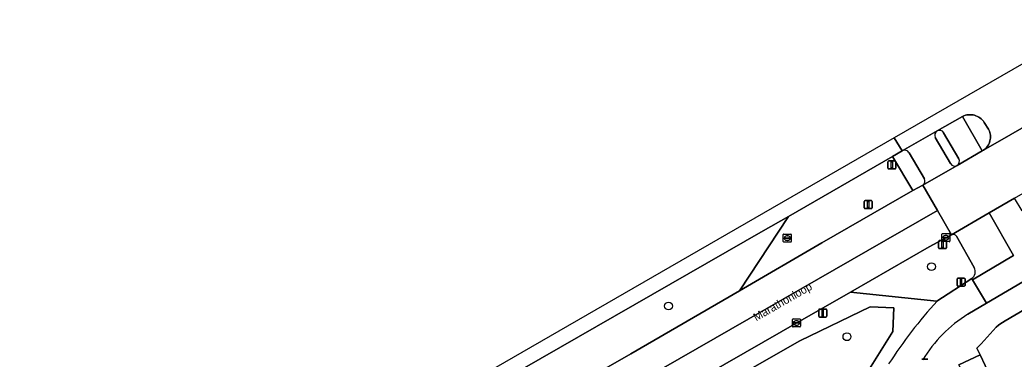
# Model space of a CAD drawing. Extents: x 158835 to 160077, y 386387 to 387778.
# Drawn here: x 159515.8 to 159640, y 387651.4 to 387693.8 of the extents above; entities that cross this region are included whole.
import ezdxf

# ---------------------------------------------------------------- set-up
doc = ezdxf.new("R2010")
doc.units = 0
for name, color, linetype in [('IMGEO_Berm_groen', 7, 'Continuous'), ('IMGEO_Boom', 7, 'Continuous'), ('IMGEO_Fietspad_gesloten', 7, 'Continuous'), ('IMGEO_Fietspad_open', 7, 'Continuous'), ('IMGEO_Gemengd_bos', 7, 'Continuous'), ('IMGEO_Groenvoorziening', 7, 'Continuous'), ('IMGEO_Kolk', 7, 'Continuous'), ('IMGEO_Lichtmast', 7, 'Continuous'), ('IMGEO_Openbare_ruimte_label', 7, 'Continuous'), ('IMGEO_Pand', 7, 'Continuous'), ('IMGEO_Rijbaan_lokaal_gesloten', 7, 'Continuous'), ('IMGEO_Rioolput', 7, 'Continuous'), ('IMGEO_Verkeersbordpaal', 7, 'Continuous'), ('IMGEO_Verkeerseiland_open', 7, 'Continuous'), ('IMGEO_Voetpad_open', 7, 'Continuous')]:
    doc.layers.add(name, color=color, linetype=linetype)

msp = doc.modelspace()

# ---------------------------------------------------------------- linework, layer by layer
at = {"layer": 'IMGEO_Berm_groen'}
for points in [[(159627.32, 387672.43), (159624.79, 387676.71), (159611.78, 387669.22), (159605.67, 387659.92), (159615.94, 387665.9)], [(159484.62, 387590.53), (159491.97, 387594.61), (159500, 387599.14), (159509.12, 387604.3), (159536.5, 387620.08), (159564.99, 387636.5), (159592.08, 387652.02), (159605.67, 387659.92), (159611.78, 387669.22), (159608.6, 387667.39), (159500, 387605.03), (159400.11, 387547.67), (159348.84, 387518.27), (159346.4, 387516.87), (159340.08, 387507.41), (159340.57, 387507.7), (159368.68, 387523.87), (159391.8, 387537.15), (159420.1, 387553.31), (159452.5, 387572.01)], [(159503.08, 387584.29), (159501.41, 387587.53), (159503.62, 387591.1), (159613.2, 387653.64), (159622, 387657.91), (159624.93, 387657.78), (159624.8, 387654.84), (159621.06, 387648.84), (159613.33, 387641.11), (159603.17, 387635.01), (159586.75, 387626.37)]]:
    msp.add_lwpolyline(points, close=True, dxfattribs=at)
for points in [[(159632.16, 387666.92), (159629.37, 387665.4), (159619.54, 387659.76), (159630.33, 387658.63), (159634.67, 387661.44)], [(159634.99, 387662.81), (159632.76, 387666.74)], [(159630.33, 387658.63), (159619.54, 387659.76), (159610.87, 387654.8), (159500, 387591.12), (159481.02, 387580.22), (159476.97, 387565.99), (159495.62, 387575.57)]]:
    msp.add_lwpolyline(points, dxfattribs=at)
for centre, radius, start, end in [((159632.35, 387666.48), 0.485, 32.4556, 113.9379), ((159634.03, 387662.31), 1.08, 305.9755, 27.446), ((159677.61, 387616.08), 63.61, 138.0096, 146.9546)]:
    msp.add_arc(centre, radius, start, end, dxfattribs=at)
at = {"layer": 'IMGEO_Boom'}
for centre in [(159629.64, 387662.93), (159596.8, 387658.01), (159619.08, 387654.17)]:
    msp.add_circle(centre, 0.489, dxfattribs=at)
at = {"layer": 'IMGEO_Fietspad_gesloten'}
for points in [[(159640.95, 387669.9), (159640.03, 387671.48), (159636.84, 387669.67), (159639.9, 387664.32), (159634.76, 387661.3), (159636.51, 387658.36), (159641.74, 387661.47)], [(159634.18, 387656.97), (159636.51, 387658.36), (159634.76, 387661.3), (159634.67, 387661.44), (159630.33, 387658.63)]]:
    msp.add_lwpolyline(points, dxfattribs=at)
for centre, radius, start, end in [((159677.61, 387616.08), 63.61, 138.0096, 146.9546), ((159643.06, 387642.53), 16.95, 121.574, 148.9213)]:
    msp.add_arc(centre, radius, start, end, dxfattribs=at)
at = {"layer": 'IMGEO_Fietspad_open'}
for points in [[(159632.84, 387675.58), (159635.99, 387677.4), (159633.5, 387681.7), (159630.35, 387679.89)], [(159631.16, 387679.68), (159633.05, 387676.41)]]:
    msp.add_lwpolyline(points, dxfattribs=at)
for centre, radius, start, end in [((159630.64, 387679.33), 0.634, 33.5717, 117.2379), ((159632.5, 387676.11), 0.628, 302.5938, 29.3659)]:
    msp.add_arc(centre, radius, start, end, dxfattribs=at)
at = {"layer": 'IMGEO_Gemengd_bos'}
msp.add_lwpolyline([(159586.75, 387626.37), (159603.17, 387635.01), (159613.33, 387641.11), (159621.06, 387648.84), (159624.8, 387654.84), (159624.93, 387657.78), (159622, 387657.91), (159613.2, 387653.64), (159503.62, 387591.1), (159501.41, 387587.53), (159503.08, 387584.29)], close=True, dxfattribs=at)
at = {"layer": 'IMGEO_Groenvoorziening'}
msp.add_lwpolyline([(159655.29, 387646.96), (159647.6, 387659.07), (159646.58, 387660.67), (159645.34, 387659.97), (159643.17, 387658.7), (159638.84, 387656.14), (159638.19, 387655.76), (159638, 387655.61), (159637.72, 387655.35), (159635.85, 387653.3), (159635.3, 387652.72), (159635.74, 387651.91), (159636.99, 387649.22)], dxfattribs=at)
at = {"layer": 'IMGEO_Kolk'}
for p, q in [((159630.94, 387666.13), (159630.94, 387666.98)), ((159631.01, 387667.06), (159631.87, 387667.06)), ((159631.2, 387666.55), (159631.2, 387666.56)), ((159631.24, 387666.6), (159631.64, 387666.6)), ((159631.43, 387666.84), (159631.45, 387666.84)), ((159631.68, 387666.56), (159631.68, 387666.55)), ((159631.94, 387666.98), (159631.94, 387666.13)), ((159631.87, 387666.06), (159631.01, 387666.06)), ((159631.63, 387666.51), (159631.24, 387666.51)), ((159631.45, 387666.28), (159631.42, 387666.28)), ((159612.28, 387655.47), (159612.28, 387656.32)), ((159612.35, 387656.39), (159613.2, 387656.39)), ((159613.2, 387655.39), (159612.35, 387655.39)), ((159612.53, 387655.89), (159612.53, 387655.9)), ((159612.97, 387655.85), (159612.57, 387655.85)), ((159612.58, 387655.94), (159612.97, 387655.94)), ((159612.76, 387656.17), (159612.79, 387656.17)), ((159612.79, 387655.61), (159612.76, 387655.61)), ((159613.02, 387655.9), (159613.02, 387655.89)), ((159613.28, 387656.32), (159613.28, 387655.47))]:
    msp.add_line(p, q, dxfattribs=at)
for points in [[(159630.94, 387666.13), (159630.94, 387666.98)], [(159631.01, 387667.06), (159631.87, 387667.06)], [(159631.94, 387666.98), (159631.94, 387666.13)], [(159631.87, 387666.06), (159631.01, 387666.06)], [(159612.28, 387655.47), (159612.28, 387656.32)], [(159612.35, 387656.39), (159613.2, 387656.39)], [(159613.2, 387655.39), (159612.35, 387655.39)], [(159613.28, 387656.32), (159613.28, 387655.47)]]:
    msp.add_lwpolyline(points, dxfattribs=at)
for centre, radius, start, end in [((159631.01, 387666.98), 0.0765, 91.552, 178.448), ((159631.01, 387666.98), 0.0765, 91.552, 178.448), ((159631.24, 387666.56), 0.0403, 85.8775, 175.7526), ((159631.23, 387666.55), 0.0366, 178.938, 274.7102), ((159631.64, 387666.56), 0.043, 264.8664, 352.4533), ((159631.64, 387666.56), 0.0386, 1.7309, 96.639), ((159631.86, 387666.98), 0.0765, 1.552, 88.448), ((159631.86, 387666.98), 0.0765, 1.552, 88.448), ((159631.01, 387666.13), 0.0765, 181.552, 268.448), ((159631.01, 387666.13), 0.0765, 181.552, 268.448), ((159631.86, 387666.13), 0.0765, 271.552, 358.448), ((159631.86, 387666.13), 0.0765, 271.552, 358.448), ((159612.35, 387656.32), 0.0765, 91.552, 178.448), ((159612.35, 387656.32), 0.0765, 91.552, 178.448), ((159612.35, 387655.47), 0.0765, 181.552, 268.448), ((159612.35, 387655.47), 0.0765, 181.552, 268.448), ((159612.57, 387655.9), 0.0403, 85.8775, 175.7526), ((159612.57, 387655.89), 0.0366, 178.938, 274.7102), ((159612.98, 387655.9), 0.0386, 1.7309, 96.639), ((159612.98, 387655.89), 0.043, 264.8664, 352.4533), ((159613.2, 387656.32), 0.0765, 1.552, 88.448), ((159613.2, 387656.32), 0.0765, 1.552, 88.448), ((159613.2, 387655.47), 0.0765, 271.552, 358.448), ((159613.2, 387655.47), 0.0765, 271.552, 358.448)]:
    msp.add_arc(centre, radius, start, end, dxfattribs=at)
for centre, major_axis, ratio, start_param, end_param in [((159631.43, 387666.56), (-0.387, 0.002), 0.722429, 4.712389, 7.853982), ((159631.45, 387666.56), (-0.39, 0.002), 0.717154, 1.570796, 4.712389), ((159612.76, 387655.89), (-0.387, 0.002), 0.722429, 4.712389, 7.853982), ((159612.79, 387655.89), (-0.39, 0.002), 0.717154, 1.570796, 4.712389)]:
    msp.add_ellipse(centre, major_axis=major_axis, ratio=ratio, start_param=start_param, end_param=end_param, dxfattribs=at)
at = {"layer": 'IMGEO_Lichtmast'}
for p, q in [((159630.51, 387665.29), (159630.51, 387666.09)), ((159630.51, 387666.09), (159630.51, 387665.29)), ((159630.61, 387666.19), (159631.4, 387666.19)), ((159631.4, 387666.19), (159630.61, 387666.19)), ((159631.5, 387666.09), (159631.5, 387665.29)), ((159631.5, 387665.29), (159631.5, 387666.09)), ((159631.4, 387665.19), (159630.61, 387665.19)), ((159630.61, 387665.19), (159631.4, 387665.19)), ((159615.56, 387656.73), (159615.56, 387657.53)), ((159615.56, 387657.53), (159615.56, 387656.73)), ((159615.66, 387657.63), (159616.45, 387657.63)), ((159616.45, 387657.63), (159615.66, 387657.63)), ((159616.45, 387656.63), (159615.66, 387656.63)), ((159615.66, 387656.63), (159616.45, 387656.63)), ((159616.55, 387657.53), (159616.55, 387656.73)), ((159616.55, 387656.73), (159616.55, 387657.53)), ((159628.42, 387651.37), (159629.2, 387651.37)), ((159629.2, 387651.37), (159628.42, 387651.37))]:
    msp.add_line(p, q, dxfattribs=at)
for points in [[(159630.93, 387666.06), (159631.08, 387666.06), (159631.08, 387665.31), (159630.93, 387665.31), (159630.93, 387666.06)], [(159615.98, 387657.5), (159616.13, 387657.5), (159616.13, 387656.75), (159615.98, 387656.75), (159615.98, 387657.5)]]:
    msp.add_lwpolyline(points, dxfattribs=at)
for centre, start, end in [((159630.61, 387666.09), 90, 180), ((159630.61, 387666.09), 90, 180), ((159631.4, 387666.09), 0, 90), ((159631.4, 387666.09), 360, 90), ((159630.61, 387665.29), 180, 270), ((159630.61, 387665.29), 180, 270), ((159631.4, 387665.29), 270, 0), ((159631.4, 387665.29), 270, 0), ((159615.66, 387657.53), 90, 180), ((159615.66, 387657.53), 90, 180), ((159615.66, 387656.73), 180, 270), ((159615.66, 387656.73), 180, 270), ((159616.45, 387657.53), 0, 90), ((159616.45, 387657.53), 360, 90), ((159616.45, 387656.73), 270, 0), ((159616.45, 387656.73), 270, 0)]:
    msp.add_arc(centre, 0.1, start, end, dxfattribs=at)
at = {"layer": 'IMGEO_Pand'}
msp.add_lwpolyline([(159633.05, 387650.67), (159633.21, 387650.32), (159634.29, 387647.98), (159636.99, 387649.22), (159635.74, 387651.91)], close=True, dxfattribs=at)
at = {"layer": 'IMGEO_Rijbaan_lokaal_gesloten'}
for points in [[(159660.67, 387683.33), (159663.59, 387685.02), (159667.63, 387687.39), (159668.05, 387687.66), (159666.33, 387690.64), (159664.52, 387693.78), (159660.23, 387691.31), (159657.08, 387689.52), (159656.93, 387689.43), (159636.14, 387677.5), (159635.99, 387677.4), (159632.84, 387675.58), (159628.55, 387673.12), (159630.4, 387669.95), (159632.16, 387666.92), (159636.84, 387669.67), (159640.03, 387671.48)], [(159319.55, 387502.47), (159320.02, 387501.66), (159323.46, 387503.65), (159324.69, 387504.42), (159346.4, 387516.87), (159348.84, 387518.27), (159400.11, 387547.67), (159500, 387605.03), (159608.6, 387667.39), (159611.78, 387669.22), (159624.79, 387676.71), (159626, 387677.42), (159624.96, 387679.03), (159492.49, 387602.63)], [(159451.09, 387563.01), (159453.8, 387564.57), (159459.34, 387567.77), (159481.02, 387580.22), (159500, 387591.12), (159610.87, 387654.8), (159619.54, 387659.76), (159629.37, 387665.4), (159632.16, 387666.92), (159630.4, 387669.95), (159559.71, 387629.34), (159502.59, 387596.56), (159414.78, 387546.17), (159353.41, 387510.88), (159323.79, 387493.95), (159325.2, 387490.66), (159328.94, 387492.8), (159330.72, 387493.86), (159341.31, 387500), (159350.43, 387505.24), (159432.11, 387552.12)]]:
    msp.add_lwpolyline(points, close=True, dxfattribs=at)
for points in [[(159645, 387690.58), (159624.96, 387679.03), (159626, 387677.42), (159630.35, 387679.89), (159633.5, 387681.7), (159633.52, 387681.71), (159633.69, 387681.79), (159633.87, 387681.85), (159634.06, 387681.89), (159634.25, 387681.92), (159634.44, 387681.92), (159634.64, 387681.92), (159634.83, 387681.89), (159635.01, 387681.85), (159635.2, 387681.79), (159635.37, 387681.72), (159635.54, 387681.63), (159635.7, 387681.52), (159635.86, 387681.4), (159635.99, 387681.27), (159636.12, 387681.13), (159636.24, 387680.97), (159636.76, 387680.13), (159636.81, 387680.04), (159636.88, 387679.88), (159636.94, 387679.71), (159636.98, 387679.53), (159637.01, 387679.36), (159637.02, 387679.18), (159637.01, 387679), (159636.99, 387678.82), (159636.95, 387678.65), (159636.9, 387678.47), (159636.83, 387678.31), (159636.75, 387678.15), (159636.65, 387678), (159636.54, 387677.86), (159636.42, 387677.72), (159636.29, 387677.6), (159636.14, 387677.5), (159656.93, 387689.43)], [(159353.41, 387510.88), (159414.78, 387546.17), (159502.59, 387596.56), (159559.71, 387629.34), (159630.4, 387669.95), (159628.55, 387673.12), (159627.32, 387672.43), (159615.94, 387665.9), (159605.67, 387659.92), (159592.08, 387652.02), (159564.99, 387636.5), (159536.5, 387620.08), (159509.12, 387604.3), (159500, 387599.14), (159491.97, 387594.61), (159484.62, 387590.53), (159452.5, 387572.01), (159420.1, 387553.31), (159391.8, 387537.15)]]:
    msp.add_lwpolyline(points, dxfattribs=at)
at = {"layer": 'IMGEO_Rioolput'}
for p, q in [((159611.13, 387666.08), (159611.13, 387666.93)), ((159611.2, 387667), (159612.06, 387667)), ((159611.43, 387666.55), (159611.83, 387666.55)), ((159611.62, 387666.78), (159611.64, 387666.78)), ((159612.13, 387666.93), (159612.13, 387666.08)), ((159612.06, 387666), (159611.2, 387666)), ((159611.39, 387666.5), (159611.39, 387666.51)), ((159611.83, 387666.46), (159611.43, 387666.46)), ((159611.64, 387666.22), (159611.61, 387666.22)), ((159611.87, 387666.51), (159611.87, 387666.5))]:
    msp.add_line(p, q, dxfattribs=at)
for points in [[(159611.13, 387666.08), (159611.13, 387666.93)], [(159611.2, 387667), (159612.06, 387667)], [(159612.13, 387666.93), (159612.13, 387666.08)], [(159612.06, 387666), (159611.2, 387666)]]:
    msp.add_lwpolyline(points, dxfattribs=at)
for centre, radius, start, end in [((159611.21, 387666.93), 0.0765, 91.552, 178.448), ((159611.21, 387666.93), 0.0765, 91.552, 178.448), ((159611.43, 387666.51), 0.0403, 85.8775, 175.7526), ((159611.83, 387666.51), 0.0386, 1.7309, 96.639), ((159612.05, 387666.93), 0.0765, 1.552, 88.448), ((159612.05, 387666.93), 0.0765, 1.552, 88.448), ((159611.21, 387666.08), 0.0765, 181.552, 268.448), ((159611.21, 387666.08), 0.0765, 181.552, 268.448), ((159611.42, 387666.5), 0.0366, 178.938, 274.7102), ((159611.83, 387666.5), 0.043, 264.8664, 352.4533), ((159612.05, 387666.08), 0.0765, 271.552, 358.448), ((159612.05, 387666.08), 0.0765, 271.552, 358.448)]:
    msp.add_arc(centre, radius, start, end, dxfattribs=at)
for centre, major_axis, ratio, start_param, end_param in [((159611.62, 387666.5), (-0.387, 0.002), 0.722429, 4.712389, 7.853982), ((159611.64, 387666.5), (-0.39, 0.002), 0.717154, 1.570796, 4.712389)]:
    msp.add_ellipse(centre, major_axis=major_axis, ratio=ratio, start_param=start_param, end_param=end_param, dxfattribs=at)
at = {"layer": 'IMGEO_Verkeersbordpaal'}
for p, q in [((159624.2, 387675.25), (159624.2, 387676.05)), ((159624.2, 387676.05), (159624.2, 387675.25)), ((159624.3, 387676.15), (159625.09, 387676.15)), ((159625.09, 387676.15), (159624.3, 387676.15)), ((159625.19, 387676.05), (159625.19, 387675.25)), ((159625.19, 387675.25), (159625.19, 387676.05)), ((159625.09, 387675.15), (159624.3, 387675.15)), ((159624.3, 387675.15), (159625.09, 387675.15)), ((159621.24, 387670.28), (159621.24, 387671.08)), ((159621.24, 387671.08), (159621.24, 387670.28)), ((159621.34, 387671.18), (159622.13, 387671.18)), ((159622.13, 387671.18), (159621.34, 387671.18)), ((159622.23, 387671.08), (159622.23, 387670.28)), ((159622.23, 387670.28), (159622.23, 387671.08)), ((159622.13, 387670.18), (159621.34, 387670.18)), ((159621.34, 387670.18), (159622.13, 387670.18)), ((159632.84, 387660.59), (159632.84, 387661.39)), ((159632.84, 387661.39), (159632.84, 387660.59)), ((159632.94, 387661.49), (159633.73, 387661.49)), ((159633.73, 387661.49), (159632.94, 387661.49)), ((159633.73, 387660.49), (159632.94, 387660.49)), ((159632.94, 387660.49), (159633.73, 387660.49)), ((159633.83, 387661.39), (159633.83, 387660.59)), ((159633.83, 387660.59), (159633.83, 387661.39))]:
    msp.add_line(p, q, dxfattribs=at)
for points in [[(159624.62, 387676.03), (159624.77, 387676.03), (159624.77, 387675.28), (159624.62, 387675.28), (159624.62, 387676.03)], [(159621.66, 387671.06), (159621.81, 387671.06), (159621.81, 387670.31), (159621.66, 387670.31), (159621.66, 387671.06)], [(159633.26, 387661.37), (159633.41, 387661.37), (159633.41, 387660.62), (159633.26, 387660.62), (159633.26, 387661.37)]]:
    msp.add_lwpolyline(points, dxfattribs=at)
for centre, start, end in [((159624.3, 387676.05), 90, 180), ((159624.3, 387676.05), 90, 180), ((159624.3, 387675.25), 180, 270), ((159624.3, 387675.25), 180, 270), ((159625.09, 387676.05), 0, 90), ((159625.09, 387676.05), 360, 90), ((159625.09, 387675.25), 270, 0), ((159625.09, 387675.25), 270, 0), ((159621.34, 387671.08), 90, 180), ((159621.34, 387671.08), 90, 180), ((159621.34, 387670.28), 180, 270), ((159621.34, 387670.28), 180, 270), ((159622.13, 387671.08), 0, 90), ((159622.13, 387671.08), 360, 90), ((159622.13, 387670.28), 270, 0), ((159622.13, 387670.28), 270, 0), ((159632.94, 387661.39), 90, 180), ((159632.94, 387661.39), 90, 180), ((159632.94, 387660.59), 180, 270), ((159632.94, 387660.59), 180, 270), ((159633.73, 387661.39), 0, 90), ((159633.73, 387661.39), 360, 90), ((159633.73, 387660.59), 270, 0), ((159633.73, 387660.59), 270, 0)]:
    msp.add_arc(centre, 0.1, start, end, dxfattribs=at)
at = {"layer": 'IMGEO_Verkeerseiland_open'}
msp.add_lwpolyline([(159633.5, 387681.7), (159635.99, 387677.4), (159636.14, 387677.5), (159636.29, 387677.6), (159636.42, 387677.72), (159636.54, 387677.86), (159636.65, 387678), (159636.75, 387678.15), (159636.83, 387678.31), (159636.9, 387678.47), (159636.95, 387678.65), (159636.99, 387678.82), (159637.01, 387679), (159637.02, 387679.18), (159637.01, 387679.36), (159636.98, 387679.53), (159636.94, 387679.71), (159636.88, 387679.88), (159636.81, 387680.04), (159636.76, 387680.13), (159636.24, 387680.97), (159636.12, 387681.13), (159635.99, 387681.27), (159635.86, 387681.4), (159635.7, 387681.52), (159635.54, 387681.63), (159635.37, 387681.72), (159635.2, 387681.79), (159635.01, 387681.85), (159634.83, 387681.89), (159634.64, 387681.92), (159634.44, 387681.92), (159634.25, 387681.92), (159634.06, 387681.89), (159633.87, 387681.85), (159633.69, 387681.79), (159633.52, 387681.71)], close=True, dxfattribs=at)
for points in [[(159630.12, 387679.09), (159632.01, 387675.81)], [(159633.05, 387676.41), (159631.16, 387679.68)], [(159626, 387677.42), (159624.79, 387676.71), (159627.32, 387672.43), (159628.55, 387673.12)], [(159628.75, 387673.93), (159626.85, 387677.15)]]:
    msp.add_lwpolyline(points, dxfattribs=at)
for centre, radius, start, end in [((159630.65, 387679.37), 0.602, 120.1, 208.1033), ((159630.64, 387679.33), 0.634, 33.5717, 117.2379), ((159626.29, 387676.87), 0.626, 27.371, 117.9977), ((159632.55, 387676.14), 0.63, 210.8509, 297.4405), ((159632.5, 387676.11), 0.628, 302.5938, 29.3659), ((159628.24, 387673.63), 0.593, 301.3863, 30.3068)]:
    msp.add_arc(centre, radius, start, end, dxfattribs=at)
at = {"layer": 'IMGEO_Voetpad_open'}
for points in [[(159630.35, 387679.89), (159626, 387677.42)], [(159632.01, 387675.81), (159630.12, 387679.09)], [(159626.85, 387677.15), (159628.75, 387673.93)], [(159628.55, 387673.12), (159632.84, 387675.58)], [(159634.67, 387661.44), (159634.76, 387661.3), (159639.9, 387664.32), (159636.84, 387669.67), (159632.16, 387666.92)], [(159632.76, 387666.74), (159634.99, 387662.81)], [(159630.92, 387647.07), (159633.21, 387650.32), (159633.05, 387650.67), (159635.74, 387651.91), (159635.3, 387652.72), (159635.85, 387653.3), (159637.72, 387655.35), (159638, 387655.61), (159638.19, 387655.76), (159638.84, 387656.14), (159643.17, 387658.7), (159645.34, 387659.97), (159646.58, 387660.67), (159646.39, 387660.91)], [(159641.74, 387661.47), (159636.51, 387658.36), (159634.18, 387656.97)]]:
    msp.add_lwpolyline(points, dxfattribs=at)
for centre, radius, start, end in [((159630.65, 387679.37), 0.602, 120.1, 208.1033), ((159626.29, 387676.87), 0.626, 27.371, 117.9977), ((159632.55, 387676.14), 0.63, 210.8509, 297.4405), ((159628.24, 387673.63), 0.593, 301.3863, 30.3068), ((159632.35, 387666.48), 0.485, 32.4556, 113.9379), ((159634.03, 387662.31), 1.08, 305.9755, 27.446), ((159643.06, 387642.53), 16.95, 121.574, 148.9213)]:
    msp.add_arc(centre, radius, start, end, dxfattribs=at)

# ---------------------------------------------------------------- texts
at = {"layer": 'IMGEO_Openbare_ruimte_label'}
msp.add_text('Marathonloop', height=1, rotation=29.8728, dxfattribs=at).set_placement((159607.75, 387656.08))

doc.saveas('drawing.dxf')
